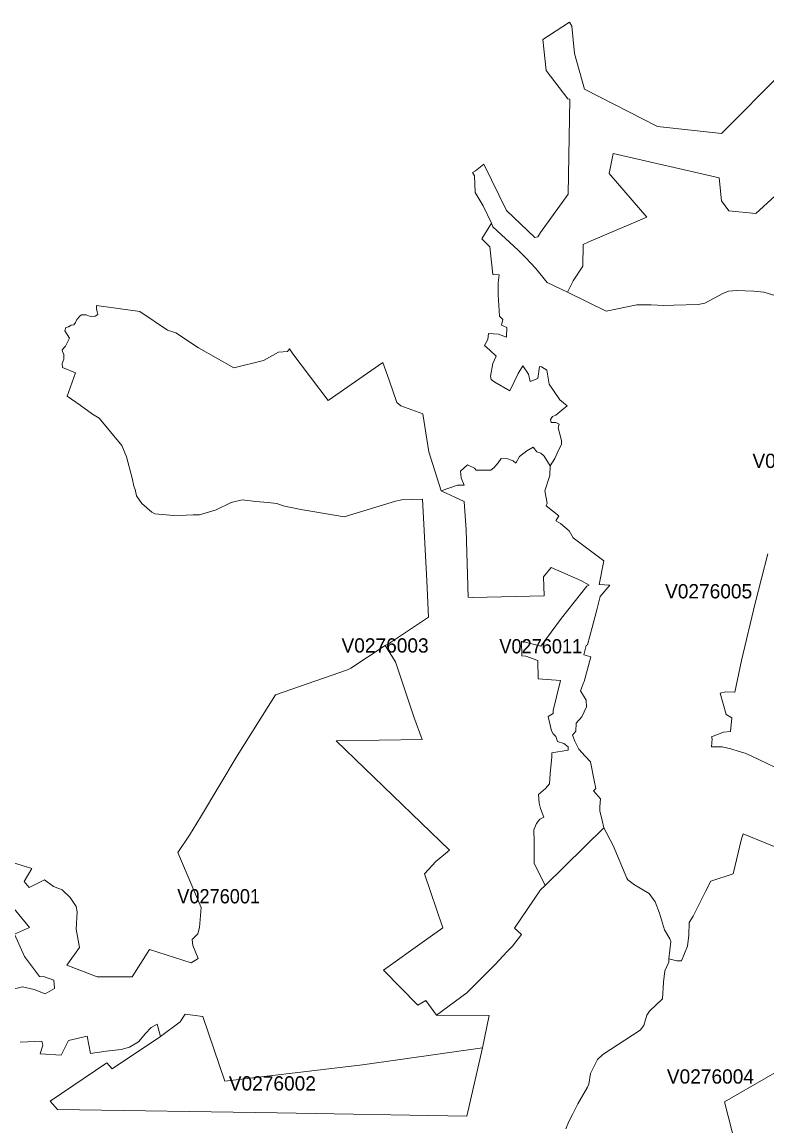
# Model space of a CAD drawing. Extents: x 369010 to 735936, y 6377141 to 6616555.
# Drawn here: x 539737 to 544951, y 6500902 to 6508630 of the extents above; entities that cross this region are included whole.
import ezdxf
from ezdxf.enums import TextEntityAlignment as Align

# ---------------------------------------------------------------- set-up
doc = ezdxf.new("R2010")
doc.units = 0
doc.header["$LTSCALE"] = 40
doc.layers.add('3', color=7, linetype='Continuous', lineweight=13)
doc.layers.add('4', color=7, linetype='Continuous')

msp = doc.modelspace()

# ---------------------------------------------------------------- linework, layer by layer
at = {"layer": '3'}
for points in [[(545059.62, 6508280.73), (544633.61, 6507851.25), (544184.44, 6507899.57), (543675.18, 6508160.9), (543603.52, 6508409.49), (543585.48, 6508602.14), (543569.59, 6508630.44), (543383.56, 6508508.46), (543406.57, 6508290.49), (543556.85, 6508093.38), (543572.73, 6508091.72), (543560.49, 6507426.56), (543366.68, 6507158.11), (543346.49, 6507127.66), (543325.8, 6507122.7), (543127.69, 6507310.38), (542970.63, 6507636.42), (542910.88, 6507589.91), (542890.69, 6507577.17), (542904.93, 6507554.5), (542909.23, 6507436.99), (542965, 6507344.47), (543022.93, 6507221.67), (543033.19, 6507195.85), (543209.45, 6507032.5), (543263.74, 6506980.69), (543331.1, 6506908.04), (543414.02, 6506806.92), (543556.02, 6506739.56), (543595.24, 6506818.17), (543661.61, 6506921.11), (543664.92, 6507074.04), (543704.81, 6507092.24), (544109.63, 6507265.03), (543847.47, 6507570.72), (543874.12, 6507710.24), (544617.56, 6507539.1), (544634.11, 6507379.56), (544683.93, 6507309.88), (544873.1, 6507289.86), (545088.75, 6507485.98)], [(543366.68, 6507158.11), (543560.49, 6507426.56), (543572.73, 6508091.72), (543556.85, 6508093.38), (543406.57, 6508290.49), (543383.56, 6508508.46), (543569.59, 6508630.44), (543585.48, 6508602.14), (543603.52, 6508409.49), (543675.18, 6508160.9), (544184.44, 6507899.57), (544633.61, 6507851.25), (545059.62, 6508280.73)], [(545088.75, 6507485.98), (544873.1, 6507289.86), (544683.93, 6507309.88), (544634.11, 6507379.56), (544617.56, 6507539.1), (543874.12, 6507710.24), (543847.47, 6507570.72), (544109.63, 6507265.03)], [(540267.12, 6506583.15), (540264.14, 6506601.36), (540258.19, 6506622.38), (540258.19, 6506646.38), (540561.72, 6506604.34), (540755.69, 6506473.92), (540812.79, 6506455.88), (540972.17, 6506348.97), (541218.6, 6506210.6), (541426.15, 6506261.74), (541531.24, 6506318.84), (541594.46, 6506324.97), (541609.53, 6506343.01), (541633.52, 6506308.42), (541879.96, 6505980.39), (542261.78, 6506248.17), (542306.96, 6506123.38), (542361.08, 6505966.82), (542388.06, 6505942.82), (542541.48, 6505888.53), (542583.52, 6505622.24), (542670.74, 6505348.49), (542784.11, 6505389.37), (542833.1, 6505388.88), (542810.09, 6505438.86), (542805.95, 6505486.86), (542855.6, 6505530.55), (542903.6, 6505508.04), (542917.01, 6505494.47), (543018.13, 6505492.65), (543040.31, 6505508.54), (543069.77, 6505544.95), (543090.79, 6505574.24), (543136.96, 6505572.59), (543146.06, 6505567.62), (543174.03, 6505557.86), (543193.56, 6505543.46), (543220.21, 6505589.3), (543269.86, 6505629.19), (543314.71, 6505653.52), (543340.37, 6505621.24), (543369.66, 6505611.31), (543392.5, 6505592.45), (543434.7, 6505524.76), (543465.82, 6505573.91), (543491.64, 6505633.66), (543512.49, 6505672.55), (543512.49, 6505701.02), (543489.15, 6505789.23), (543496.93, 6505815.05), (543473.6, 6505828.12), (543439.83, 6505828.12), (543437.35, 6505848.81), (543450.26, 6505869.5), (543473.6, 6505877.28), (543514.97, 6505913.69), (543553.87, 6505943.48), (543502.06, 6505985.02), (543426.92, 6506096.41), (543411.37, 6506192.4), (543372.47, 6506215.73), (543359.56, 6506218.38), (543346.66, 6506135.3), (543294.85, 6506114.61), (543281.94, 6506166.41), (543243.05, 6506223.51), (543209.29, 6506169.06), (543152.35, 6506049.73), (543046.1, 6506109.48), (543020.28, 6506127.52), (543015.15, 6506150.86), (543033.19, 6506239.07), (543056.53, 6506290.87), (543012.5, 6506332.42), (542973.61, 6506366.18), (542996.95, 6506408.88), (543002.08, 6506450.42), (543072.08, 6506445.12), (543129.02, 6506424.44), (543131.67, 6506491.8), (543092.77, 6506507.35), (543103.2, 6506548.89), (543079.86, 6506572.23), (543069.44, 6506720.03), (543069.44, 6506805.59), (543077.21, 6506861.37), (543033.19, 6506864.01), (543012.5, 6507055.83), (542955.57, 6507112.77), (543022.93, 6507221.67), (542965, 6507344.47), (542909.23, 6507436.99), (542904.93, 6507554.5), (542890.69, 6507577.17), (542910.88, 6507589.91), (542970.63, 6507636.42), (543127.69, 6507310.38), (543325.8, 6507122.7), (543346.49, 6507127.66), (543366.68, 6507158.11)], [(544109.63, 6507265.03), (543704.81, 6507092.24), (543664.92, 6507074.04), (543661.61, 6506921.11), (543595.24, 6506818.17), (543556.02, 6506739.56)], [(543022.93, 6507221.67), (542955.57, 6507112.77), (543012.5, 6507055.83), (543033.19, 6506864.01), (543077.21, 6506861.37), (543069.44, 6506805.59), (543069.44, 6506720.03), (543079.86, 6506572.23), (543103.2, 6506548.89), (543092.77, 6506507.35), (543131.67, 6506491.8), (543129.02, 6506424.44), (543072.08, 6506445.12), (543002.08, 6506450.42), (542996.95, 6506408.88), (542973.61, 6506366.18), (543012.5, 6506332.42), (543056.53, 6506290.87), (543033.19, 6506239.07), (543015.15, 6506150.86), (543020.28, 6506127.52), (543046.1, 6506109.48), (543152.35, 6506049.73), (543209.29, 6506169.06), (543243.05, 6506223.51), (543281.94, 6506166.41), (543294.85, 6506114.61), (543346.66, 6506135.3), (543359.56, 6506218.38), (543372.47, 6506215.73), (543411.37, 6506192.4), (543426.92, 6506096.41), (543502.06, 6505985.02), (543553.87, 6505943.48), (543514.97, 6505913.69), (543473.6, 6505877.28), (543450.26, 6505869.5), (543437.35, 6505848.81), (543439.83, 6505828.12), (543473.6, 6505828.12), (543496.93, 6505815.05), (543489.15, 6505789.23), (543512.49, 6505701.02), (543512.49, 6505672.55), (543491.64, 6505633.66), (543465.82, 6505573.91), (543434.7, 6505524.76), (543432.06, 6505456.07), (543395.81, 6505349.65), (543414.02, 6505261.6), (543406.24, 6505243.4), (543494.28, 6505173.39), (543473.6, 6505139.63), (543507.19, 6505118.94), (543566.78, 6505069.62), (543595.24, 6505019.14), (543810.23, 6504858.27), (543776.63, 6504692.44), (543851.77, 6504687.14), (543784.41, 6504608.19), (543761.08, 6504514.85), (543727.48, 6504392.87), (543696.37, 6504271.06), (543685.94, 6504265.93), (543670.38, 6504201.05), (543719.7, 6504186.82), (543673.03, 6504013.04), (543667.9, 6504005.26), (543647.05, 6503948.33), (543685.94, 6503883.45), (543688.59, 6503836.78), (543654.82, 6503765.45), (543616.1, 6503721.42), (543613.45, 6503666.97), (543590.11, 6503638.34), (543605.67, 6503596.97), (543634.14, 6503539.87), (543678.16, 6503490.55), (543717.05, 6503451.65), (543742.87, 6503320.74), (543753.3, 6503263.81), (543737.74, 6503248.25), (543787.06, 6503191.15), (543781.77, 6503139.35), (543781.77, 6503108.23), (543797.32, 6503040.71), (543810.23, 6502988.9), (543875.11, 6502864.44), (543970.61, 6502635.72), (543977.39, 6502624.46), (544024.06, 6502591.03), (544126.51, 6502528.64), (544168.71, 6502470.71), (544199.99, 6502391.6), (544233.26, 6502275.75), (544271.16, 6502211.2), (544277.78, 6502193.33), (544264.54, 6502073), (544320.15, 6502058.61), (544353.58, 6502058.61)], [(545089.91, 6506690.23), (544929.37, 6506739.56), (544859.53, 6506747.33), (544737.72, 6506751.14), (544683.27, 6506746.01), (544641.89, 6506730.45), (544517.6, 6506662.93), (544470.92, 6506652.67), (544299.96, 6506648.69), (544229.95, 6506646.21), (544141.9, 6506651.34), (544040.94, 6506651.34), (543893.15, 6506621.55), (543825.95, 6506605.99), (543556.02, 6506739.56), (543414.02, 6506806.92), (543331.1, 6506908.04), (543263.74, 6506980.69), (543209.45, 6507032.5), (543033.19, 6507195.85), (543022.93, 6507221.67)], [(543556.02, 6506739.56), (543825.95, 6506605.99), (543893.15, 6506621.55), (544040.94, 6506651.34), (544141.9, 6506651.34), (544229.95, 6506646.21), (544299.96, 6506648.69), (544470.92, 6506652.67), (544517.6, 6506662.93), (544641.89, 6506730.45), (544683.27, 6506746.01), (544737.72, 6506751.14), (544859.53, 6506747.33), (544929.37, 6506739.56), (545089.91, 6506690.23)], [(542278.33, 6504266.26), (542350.49, 6504151.9), (542479.75, 6503766.77), (542536.84, 6503608.38), (541935.57, 6503599.45), (542729.33, 6502833.5), (542633.17, 6502752.4), (542553.39, 6502667.33), (542682.65, 6502288.16), (542553.39, 6502197.96), (542267.9, 6501991.74), (542508.38, 6501748.12), (542562.5, 6501781.22), (542637.64, 6501678.77), (542851.14, 6501833.85), (543049.41, 6502032.46), (543133.65, 6502122.66), (543169.73, 6502160.22), (543232.79, 6502241.49), (543184.79, 6502286.67), (543365.19, 6502554.46), (543398.13, 6502584.58), (543322.99, 6502742.63), (543322.99, 6502893.08), (543320.01, 6502974.34), (543338.05, 6503019.36), (543362.05, 6503049.48), (543389.19, 6503064.54), (543365.19, 6503124.78), (543356.09, 6503160.86), (543353.11, 6503222.6), (543401.27, 6503264.63), (543428.25, 6503297.73), (543434.21, 6503366.91), (543446.29, 6503487.4), (543446.29, 6503514.38), (543560.49, 6503532.42), (543560.49, 6503556.58), (543530.53, 6503580.58), (543485.35, 6503592.66), (543473.43, 6503628.74), (543455.39, 6503646.78), (543443.31, 6503667.97), (543419.31, 6503768.76), (543455.39, 6503789.78), (543455.39, 6503810.8), (543506.37, 6504021.48), (543350.13, 6504033.56), (543347.15, 6504159.84), (543262.91, 6504189.97), (543235.77, 6504194.43), (543232.79, 6504296.72), (543368.17, 6504260.64), (543512.49, 6504456.26), (543689.75, 6504682.01), (543707.78, 6504687.97), (543647.71, 6504721.07), (543440.33, 6504812.92), (543386.21, 6504746.72), (543392.17, 6504614.32), (542893.17, 6504602.24), (542860.07, 6504603.73), (542845.01, 6505076.07), (542833.1, 6505273.19), (542670.74, 6505348.49), (542583.52, 6505622.24), (542541.48, 6505888.53), (542388.06, 6505942.82), (542361.08, 6505966.82), (542306.96, 6506123.38), (542261.78, 6506248.17), (541879.96, 6505980.39), (541633.52, 6506308.42), (541609.53, 6506343.01), (541594.46, 6506324.97), (541531.24, 6506318.84), (541426.15, 6506261.74), (541218.6, 6506210.6), (540972.17, 6506348.97), (540812.79, 6506455.88), (540755.69, 6506473.92), (540561.72, 6506604.34), (540258.19, 6506646.38), (540258.19, 6506622.38), (540264.14, 6506601.36), (540267.12, 6506583.15), (540249.08, 6506571.24), (540225.08, 6506568.26), (540210.02, 6506571.24), (540186.03, 6506580.17), (540152.92, 6506580.17), (540140.84, 6506571.24), (540119.82, 6506547.07), (540110.89, 6506526.05), (540098.8, 6506510.99), (540080.76, 6506508.01), (540062.72, 6506495.93), (540044.69, 6506492.95), (540035.75, 6506468.96), (540068.85, 6506417.82)], [(539603.29, 6502767.62), (539805.37, 6502705.4), (539751.08, 6502614.04), (539786, 6502571.34), (539894.74, 6502625.79), (539956.97, 6502579.12), (540019.03, 6502555.78), (540073.48, 6502501.33), (540116.18, 6502439.1), (540123.96, 6502400.21), (540116.18, 6502279.55), (540139.52, 6502151.29), (540050.15, 6502026.83), (540263.98, 6501947.06), (540508.76, 6501947.06), (540629.08, 6502137.72), (540920.53, 6502044.37), (540971.01, 6502075.49), (540932.28, 6502164.86), (540928.31, 6502207.72), (540967.2, 6502246.62), (540978.79, 6502291.3), (540990.54, 6502431.32), (540827.35, 6502816.28), (540908.95, 6502938.76), (540986.57, 6503063.21), (541243.1, 6503493.03), (541511.22, 6503920.86), (542014.35, 6504094.97), (542039.5, 6504106.55), (542278.33, 6504266.26), (542302.33, 6504276.86), (542582.03, 6504463.38), (542569.95, 6504717.59), (542539.82, 6505289.41), (542395.67, 6505284.77), (542350.49, 6505275.84), (541992.83, 6505167.43), (541923.65, 6505178.02), (541689.13, 6505217.08), (541565.83, 6505244.23), (541520.82, 6505259.29), (541457.59, 6505266.73), (541373.52, 6505272.86), (541277.36, 6505284.77), (541202.05, 6505266.73), (541096.96, 6505215.59), (540979.62, 6505181), (540934.6, 6505181), (540886.44, 6505178.02), (540796.24, 6505175.05), (540666.98, 6505186.96), (540645.96, 6505199.04), (540576.78, 6505259.29), (540537.72, 6505313.41), (540528.78, 6505357.1), (540519.68, 6505381.1), (540507.6, 6505438.36), (540468.54, 6505585.66), (540435.61, 6505666.92), (540276.23, 6505856.59), (540231.04, 6505885.06), (540143.99, 6505948.28), (540053.79, 6506011.5), (540110.89, 6506174.03), (540020.69, 6506213.09), (540017.71, 6506240.23), (540029.62, 6506270.35), (540029.62, 6506306.43), (540020.69, 6506321.49), (540017.71, 6506336.55), (540041.71, 6506360.55), (540068.85, 6506417.82), (540035.75, 6506468.96), (540044.69, 6506492.95), (540062.72, 6506495.93), (540080.76, 6506508.01), (540098.8, 6506510.99), (540110.89, 6506526.05), (540119.82, 6506547.07), (540140.84, 6506571.24), (540152.92, 6506580.17), (540186.03, 6506580.17), (540210.02, 6506571.24), (540225.08, 6506568.26), (540249.08, 6506571.24), (540267.12, 6506583.15)], [(540068.85, 6506417.82), (540041.71, 6506360.55), (540017.71, 6506336.55), (540020.69, 6506321.49), (540029.62, 6506306.43), (540029.62, 6506270.35), (540017.71, 6506240.23), (540020.69, 6506213.09), (540110.89, 6506174.03), (540053.79, 6506011.5), (540143.99, 6505948.28), (540231.04, 6505885.06), (540276.23, 6505856.59), (540435.61, 6505666.92), (540468.54, 6505585.66), (540507.6, 6505438.36), (540519.68, 6505381.1), (540528.78, 6505357.1), (540537.72, 6505313.41), (540576.78, 6505259.29), (540645.96, 6505199.04), (540666.98, 6505186.96), (540796.24, 6505175.05), (540886.44, 6505178.02), (540934.6, 6505181), (540979.62, 6505181), (541096.96, 6505215.59), (541202.05, 6505266.73), (541277.36, 6505284.77), (541373.52, 6505272.86), (541457.59, 6505266.73), (541520.82, 6505259.29), (541565.83, 6505244.23), (541689.13, 6505217.08), (541923.65, 6505178.02), (541992.83, 6505167.43), (542350.49, 6505275.84), (542395.67, 6505284.77), (542539.82, 6505289.41), (542569.95, 6504717.59), (542582.03, 6504463.38), (542302.33, 6504276.86), (542278.33, 6504266.26)], [(542670.74, 6505348.49), (542833.1, 6505273.19), (542845.01, 6505076.07), (542860.07, 6504603.73), (542893.17, 6504602.24), (543392.17, 6504614.32), (543386.21, 6504746.72), (543440.33, 6504812.92), (543647.71, 6504721.07), (543707.78, 6504687.97), (543689.75, 6504682.01), (543512.49, 6504456.26), (543368.17, 6504260.64), (543232.79, 6504296.72), (543235.77, 6504194.43), (543262.91, 6504189.97), (543347.15, 6504159.84), (543350.13, 6504033.56), (543506.37, 6504021.48), (543455.39, 6503810.8), (543455.39, 6503789.78), (543419.31, 6503768.76), (543443.31, 6503667.97), (543455.39, 6503646.78), (543473.43, 6503628.74), (543485.35, 6503592.66), (543530.53, 6503580.58), (543560.49, 6503556.58), (543560.49, 6503532.42), (543446.29, 6503514.38), (543446.29, 6503487.4), (543434.21, 6503366.91), (543428.25, 6503297.73), (543401.27, 6503264.63), (543353.11, 6503222.6), (543356.09, 6503160.86), (543365.19, 6503124.78), (543389.19, 6503064.54), (543362.05, 6503049.48), (543338.05, 6503019.36), (543320.01, 6502974.34), (543322.99, 6502893.08), (543322.99, 6502742.63), (543398.13, 6502584.58), (543810.23, 6502988.9), (543797.32, 6503040.71), (543781.77, 6503108.23), (543781.77, 6503139.35), (543787.06, 6503191.15), (543737.74, 6503248.25), (543753.3, 6503263.81), (543742.87, 6503320.74), (543717.05, 6503451.65), (543678.16, 6503490.55), (543634.14, 6503539.87), (543605.67, 6503596.97), (543590.11, 6503638.34), (543613.45, 6503666.97), (543616.1, 6503721.42), (543654.82, 6503765.45), (543688.59, 6503836.78), (543685.94, 6503883.45), (543647.05, 6503948.33), (543667.9, 6504005.26), (543673.03, 6504013.04), (543719.7, 6504186.82), (543670.38, 6504201.05), (543685.94, 6504265.93), (543696.37, 6504271.06), (543727.48, 6504392.87), (543761.08, 6504514.85), (543784.41, 6504608.19), (543851.77, 6504687.14), (543776.63, 6504692.44), (543810.23, 6504858.27), (543595.24, 6505019.14), (543566.78, 6505069.62), (543507.19, 6505118.94), (543473.6, 6505139.63), (543494.28, 6505173.39), (543406.24, 6505243.4), (543414.02, 6505261.6), (543395.81, 6505349.65), (543432.06, 6505456.07), (543434.7, 6505524.76), (543392.5, 6505592.45), (543369.66, 6505611.31), (543340.37, 6505621.24), (543314.71, 6505653.52), (543269.86, 6505629.19), (543220.21, 6505589.3), (543193.56, 6505543.46), (543174.03, 6505557.86), (543146.06, 6505567.62), (543136.96, 6505572.59), (543090.79, 6505574.24), (543069.77, 6505544.95), (543040.31, 6505508.54), (543018.13, 6505492.65), (542917.01, 6505494.47)], [(542917.01, 6505494.47), (542903.6, 6505508.04), (542855.6, 6505530.55), (542805.95, 6505486.86), (542810.09, 6505438.86), (542833.1, 6505388.88), (542784.11, 6505389.37), (542670.74, 6505348.49)], [(544957.84, 6504907.76), (544869.79, 6504562.85), (544773.96, 6504159.68), (544727.29, 6503937.9), (544662.58, 6503940.55), (544623.68, 6503932.77), (544665.23, 6503782.5), (544706.6, 6503760.32), (544696.34, 6503664.49), (544647.02, 6503659.19), (544564.1, 6503625.6), (544566.75, 6503612.52), (544564.1, 6503555.59), (544636.76, 6503555.59), (544698.82, 6503542.51), (544755.92, 6503524.47), (544799.95, 6503511.4), (544846.45, 6503490.71), (545118.54, 6503361.12)], [(545118.54, 6503361.12), (544846.45, 6503490.71), (544799.95, 6503511.4), (544755.92, 6503524.47), (544698.82, 6503542.51), (544636.76, 6503555.59), (544564.1, 6503555.59), (544566.75, 6503612.52), (544564.1, 6503625.6), (544647.02, 6503659.19), (544696.34, 6503664.49), (544706.6, 6503760.32), (544665.23, 6503782.5), (544623.68, 6503932.77), (544662.58, 6503940.55), (544727.29, 6503937.9), (544773.96, 6504159.68), (544869.79, 6504562.85), (544957.84, 6504907.76)], [(542278.33, 6504266.26), (542039.5, 6504106.55), (542014.35, 6504094.97), (541511.22, 6503920.86), (541243.1, 6503493.03), (540986.57, 6503063.21), (540908.95, 6502938.76), (540827.35, 6502816.28), (540990.54, 6502431.32), (540978.79, 6502291.3), (540967.2, 6502246.62), (540928.31, 6502207.72), (540932.28, 6502164.86), (540971.01, 6502075.49), (540920.53, 6502044.37), (540629.08, 6502137.72), (540508.76, 6501947.06), (540263.98, 6501947.06), (540050.15, 6502026.83), (540139.52, 6502151.29), (540116.18, 6502279.55), (540123.96, 6502400.21), (540116.18, 6502439.1), (540073.48, 6502501.33), (540019.03, 6502555.78), (539956.97, 6502579.12), (539894.74, 6502625.79), (539786, 6502571.34), (539751.08, 6502614.04), (539805.37, 6502705.4), (539603.29, 6502767.62)], [(541157.53, 6501215.86), (542121.26, 6501330.55), (542960.53, 6501449.22), (543007.21, 6501674.8), (542637.64, 6501678.77), (542562.5, 6501781.22), (542508.38, 6501748.12), (542267.9, 6501991.74), (542553.39, 6502197.96), (542682.65, 6502288.16), (542553.39, 6502667.33), (542633.17, 6502752.4), (542729.33, 6502833.5), (541935.57, 6503599.45), (542536.84, 6503608.38), (542479.75, 6503766.77), (542350.49, 6504151.9), (542278.33, 6504266.26)], [(543543.27, 6500880.88), (543565.45, 6500934.34), (543589.95, 6500983.33), (543627.85, 6501055.82), (543694.54, 6501173.99), (543703.48, 6501194.01), (543716.89, 6501269.65), (543765.88, 6501367.79), (543801.46, 6501402.38), (544064.12, 6501573.84), (544088.61, 6501605.12), (544110.95, 6501677.45), (544128.66, 6501706.41), (544220.02, 6501791.15), (544226.64, 6501909.32), (544235.58, 6501987.27), (544264.54, 6502048.51), (544264.54, 6502073), (544277.78, 6502193.33), (544271.16, 6502211.2), (544233.26, 6502275.75), (544199.99, 6502391.6), (544168.71, 6502470.71), (544126.51, 6502528.64), (544024.06, 6502591.03), (543977.39, 6502624.46), (543970.61, 6502635.72), (543875.11, 6502864.44), (543810.23, 6502988.9), (543398.13, 6502584.58), (543365.19, 6502554.46), (543184.79, 6502286.67), (543232.79, 6502241.49), (543169.73, 6502160.22), (543133.65, 6502122.66), (543049.41, 6502032.46), (542851.14, 6501833.85), (542637.64, 6501678.77), (543007.21, 6501674.8), (542960.53, 6501449.22), (542851.63, 6500970.91), (541522.8, 6500994.25), (539984.28, 6501017.59), (539933.63, 6501075.84), (540330.01, 6501344.29), (540368.91, 6501301.42), (540706.87, 6501528.99), (540683.53, 6501614.56), (540640.83, 6501591.22), (540601.94, 6501548.36), (540551.46, 6501490.1), (540489.23, 6501453.19), (540430.97, 6501437.63), (540326.04, 6501425.88), (540217.31, 6501410.33), (540193.97, 6501530.98), (540061.9, 6501499.86), (540011.42, 6501398.74), (539863.79, 6501406.52), (539883.15, 6501468.75), (539875.37, 6501495.89), (539723.77, 6501488.11)], [(545154.95, 6502794.93), (544785.38, 6502946.37), (544774.29, 6502913.1), (544714.21, 6502667.99), (544558.31, 6502616.68), (544520.41, 6502544.36), (544435.84, 6502370.42), (544407.04, 6502325.89), (544404.72, 6502236.85), (544395.79, 6502161.05), (544353.58, 6502058.61), (544320.15, 6502058.61), (544264.54, 6502073), (544264.54, 6502048.51), (544235.58, 6501987.27), (544226.64, 6501909.32), (544220.02, 6501791.15), (544128.66, 6501706.41), (544110.95, 6501677.45), (544088.61, 6501605.12), (544064.12, 6501573.84), (543801.46, 6501402.38), (543765.88, 6501367.79), (543716.89, 6501269.65), (543703.48, 6501194.01), (543694.54, 6501173.99), (543627.85, 6501055.82), (543589.95, 6500983.33), (543565.45, 6500934.34), (543543.27, 6500880.88)], [(544353.58, 6502058.61), (544395.79, 6502161.05), (544404.72, 6502236.85), (544407.04, 6502325.89), (544435.84, 6502370.42), (544520.41, 6502544.36), (544558.31, 6502616.68), (544714.21, 6502667.99), (544774.29, 6502913.1), (544785.38, 6502946.37), (545154.95, 6502794.93)], [(539638.37, 6501849.9), (539739.33, 6501877.05), (539820.92, 6501857.68), (539898.71, 6501826.57), (539964.75, 6501865.46), (539960.77, 6501923.72), (539894.74, 6501945.07), (539859.82, 6501949.04), (539754.89, 6502089.06), (539685.04, 6502244.63), (539789.81, 6502291.3), (539661.71, 6502446.88)], [(539661.71, 6502446.88), (539789.81, 6502291.3), (539685.04, 6502244.63), (539754.89, 6502089.06), (539859.82, 6501949.04), (539894.74, 6501945.07), (539960.77, 6501923.72), (539964.75, 6501865.46), (539898.71, 6501826.57), (539820.92, 6501857.68), (539739.33, 6501877.05), (539638.37, 6501849.9)], [(539723.77, 6501488.11), (539875.37, 6501495.89), (539883.15, 6501468.75), (539863.79, 6501406.52), (540011.42, 6501398.74), (540061.9, 6501499.86), (540193.97, 6501530.98), (540217.31, 6501410.33), (540326.04, 6501425.88), (540430.97, 6501437.63), (540489.23, 6501453.19), (540551.46, 6501490.1), (540601.94, 6501548.36), (540640.83, 6501591.22), (540683.53, 6501614.56), (540706.87, 6501528.99), (540842.91, 6501630.12), (540877.83, 6501684.57), (541002.13, 6501669.01), (541157.53, 6501215.86)], [(545237.37, 6501407.84), (544654.14, 6501070.22), (544734.24, 6500760.56)], [(544734.24, 6500760.56), (544654.14, 6501070.22), (545237.37, 6501407.84)]]:
    msp.add_lwpolyline(points, dxfattribs=at)
msp.add_lwpolyline([(540706.87, 6501528.99), (540368.91, 6501301.42), (540330.01, 6501344.29), (539933.63, 6501075.84), (539984.28, 6501017.59), (541522.8, 6500994.25), (542851.63, 6500970.91), (542960.53, 6501449.22), (542121.26, 6501330.55), (541157.53, 6501215.86), (541002.13, 6501669.01), (540877.83, 6501684.57), (540842.91, 6501630.12)], close=True, dxfattribs=at)

# ---------------------------------------------------------------- texts
at = {"layer": '4'}
for s, p in [('V0276008', (545154.79, 6505508.52)), ('V0276005', (544542.89, 6504595.6)), ('V0276003', (542278.32, 6504216.26)), ('V0276002', (541489.33, 6501150.22)), ('V0276004', (544555.6, 6501198.55))]:
    msp.add_text(s, height=100, dxfattribs=at).set_placement(p, align=Align.CENTER)
at = {"layer": '4', "width": 0.95}
for s, p in [('V0276011', (543368.17, 6504210.63)), ('V0276001', (541113.51, 6502460.38))]:
    msp.add_text(s, height=100, dxfattribs=at).set_placement(p, align=Align.CENTER)

doc.saveas('drawing.dxf')
